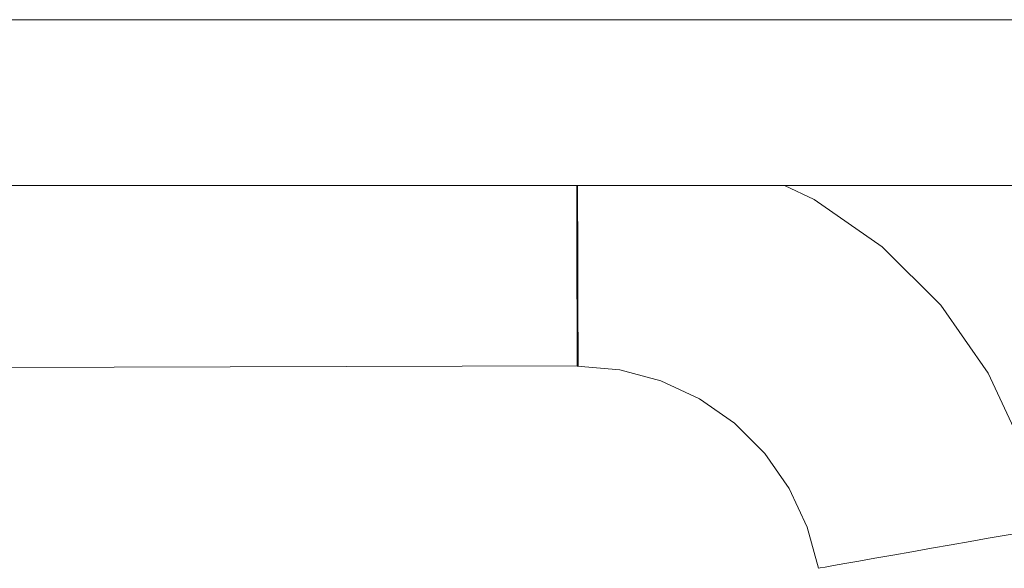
# Model space of a CAD drawing. Header units: millimetres. Extents: x -30280 to 309309, y -17460 to 4378.
# Tile 461 of 656: x 148809 to 148877, y -14496 to -14458. Entities that reach past the tile are written whole.
import ezdxf

# ---------------------------------------------------------------- set-up
doc = ezdxf.new("R2010")
doc.units = ezdxf.units.MM
doc.header["$MEASUREMENT"] = 0
doc.linetypes.add('Wipeout_Contour', pattern=[1000, 0, -1000])
doc.layers.add('P1_PLANTA PRIMERA_4_Nuevo_08_E_Envans secs', color=7, linetype='Continuous')
doc.layers.add('P1_PLANTA PRIMERA_4_Nuevo_09_EI_Mobiliari general', color=7, linetype='Continuous')
doc.layers.add('P1_PLANTA PRIMERA_4_Nuevo_09_EI_Mobiliari general_Pluma_Nº__1', color=7, linetype='Continuous', lineweight=5)

msp = doc.modelspace()

# ---------------------------------------------------------------- wipeouts: each hides what was drawn before it
at = {"color": 254, "linetype": 'Wipeout_Contour', "lineweight": 0, "ltscale": 4182736.077908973}
msp.add_wipeout([(148493.395, -14496.363), (148491.819, -14505.297), (148497.826, -14503.696), (148503.486, -14503.223), (148678.929, -14503.678), (148854.372, -14503.196), (148860.032, -14503.696), (148865.582, -14505.147), (148864.463, -14496.363), (148863.694, -14493.495), (148862.438, -14490.805), (148860.733, -14488.374), (148858.631, -14486.277), (148856.196, -14484.578), (148853.503, -14483.328), (148850.633, -14482.566), (148847.674, -14482.315), (148692.121, -14482.728), (148678.929, -14482.764), (148665.738, -14482.801), (148510.184, -14482.293), (148507.225, -14482.566), (148504.355, -14483.328), (148501.662, -14484.578), (148499.227, -14486.277), (148497.125, -14488.374), (148495.42, -14490.805), (148494.164, -14493.495)], dxfattribs=at).dxf.layer = 'P1_PLANTA PRIMERA_4_Nuevo_09_EI_Mobiliari general'

# ---------------------------------------------------------------- next in the draw order: wipeouts: each hides what was drawn before it
at = {"color": 254, "linetype": 'Wipeout_Contour', "lineweight": 0, "ltscale": 1495822.967331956}
msp.add_wipeout([(148862.107, -14469.75), (148864.172, -14470.707), (148868.898, -14474.006), (148872.979, -14478.077), (148876.289, -14482.795), (148878.728, -14488.018), (148880.22, -14493.585), (148882.286, -14505.297), (148903.929, -14505.297), (148903.929, -14469.75)], dxfattribs=at).dxf.layer = 'P1_PLANTA PRIMERA_4_Nuevo_09_EI_Mobiliari general'

# ---------------------------------------------------------------- next in the draw order: wipeouts: each hides what was drawn before it
at = {"color": 254, "linetype": 'Wipeout_Contour', "lineweight": 0, "ltscale": 597523.304814}
msp.add_wipeout([(148903.929, -14469.75), (148903.929, -14458.215), (148453.929, -14458.215), (148453.929, -14469.75)], dxfattribs=at).dxf.layer = 'P1_PLANTA PRIMERA_4_Nuevo_09_EI_Mobiliari general'
at = {"color": 254, "linetype": 'Wipeout_Contour', "lineweight": 0, "ltscale": 598481.338437}
msp.add_wipeout([(148873.71, -14494.733), (148872.342, -14494.974), (148928.929, -14815.895), (148928.929, -14807.895)], dxfattribs=at).dxf.layer = 'P1_PLANTA PRIMERA_4_Nuevo_09_EI_Mobiliari general'

# ---------------------------------------------------------------- next in the draw order: wipeouts: each hides what was drawn before it
at = {"color": 254, "linetype": 'Wipeout_Contour', "lineweight": 0, "ltscale": 448691.791116}
msp.add_wipeout([(148860.965, -14469.75), (148863.931, -14471.126), (148861.82, -14469.75)], dxfattribs=at).dxf.layer = 'P1_PLANTA PRIMERA_4_Nuevo_09_EI_Mobiliari general'
at = {"color": 254, "linetype": 'Wipeout_Contour', "lineweight": 0, "ltscale": 598478.077191}
msp.add_wipeout([(148872.342, -14494.974), (148870.974, -14495.215), (148927.518, -14815.895), (148928.929, -14815.895)], dxfattribs=at).dxf.layer = 'P1_PLANTA PRIMERA_4_Nuevo_09_EI_Mobiliari general'

# ---------------------------------------------------------------- next in the draw order: wipeouts: each hides what was drawn before it
at = {"color": 254, "linetype": 'Wipeout_Contour', "lineweight": 0, "ltscale": 448689.254841}
msp.add_wipeout([(148859.57, -14469.75), (148863.638, -14471.637), (148860.965, -14469.75)], dxfattribs=at).dxf.layer = 'P1_PLANTA PRIMERA_4_Nuevo_09_EI_Mobiliari general'
at = {"color": 254, "linetype": 'Wipeout_Contour', "lineweight": 0, "ltscale": 598472.676577}
msp.add_wipeout([(148927.518, -14815.895), (148870.974, -14495.215), (148869.647, -14495.449), (148926.151, -14815.895)], dxfattribs=at).dxf.layer = 'P1_PLANTA PRIMERA_4_Nuevo_09_EI_Mobiliari general'

# ---------------------------------------------------------------- next in the draw order: wipeouts: each hides what was drawn before it
at = {"color": 254, "linetype": 'Wipeout_Contour', "lineweight": 0, "ltscale": 448686.486907}
msp.add_wipeout([(148858.413, -14469.75), (148863.239, -14472.33), (148859.57, -14469.75)], dxfattribs=at).dxf.layer = 'P1_PLANTA PRIMERA_4_Nuevo_09_EI_Mobiliari general'
at = {"color": 254, "linetype": 'Wipeout_Contour', "lineweight": 0, "ltscale": 598467.52335}
msp.add_wipeout([(148926.151, -14815.895), (148869.647, -14495.449), (148868.403, -14495.668), (148924.867, -14815.895)], dxfattribs=at).dxf.layer = 'P1_PLANTA PRIMERA_4_Nuevo_09_EI_Mobiliari general'

# ---------------------------------------------------------------- next in the draw order: wipeouts: each hides what was drawn before it
at = {"color": 254, "linetype": 'Wipeout_Contour', "lineweight": 0, "ltscale": 598462.774089}
msp.add_wipeout([(148868.403, -14495.668), (148867.278, -14495.867), (148923.707, -14815.895), (148924.867, -14815.895)], dxfattribs=at).dxf.layer = 'P1_PLANTA PRIMERA_4_Nuevo_09_EI_Mobiliari general'

# ---------------------------------------------------------------- next in the draw order: wipeouts: each hides what was drawn before it
at = {"color": 254, "linetype": 'Wipeout_Contour', "lineweight": 0, "ltscale": 448887.714837}
msp.add_wipeout([(148867.278, -14495.867), (148922.706, -14815.895), (148923.707, -14815.895)], dxfattribs=at).dxf.layer = 'P1_PLANTA PRIMERA_4_Nuevo_09_EI_Mobiliari general'

# ---------------------------------------------------------------- next in the draw order: wipeouts: each hides what was drawn before it
at = {"color": 254, "linetype": 'Wipeout_Contour', "lineweight": 0, "ltscale": 598484.394943}
msp.add_wipeout([(148928.929, -14786.282), (148877.406, -14494.081), (148876.281, -14494.279), (148928.929, -14792.86)], dxfattribs=at).dxf.layer = 'P1_PLANTA PRIMERA_4_Nuevo_09_EI_Mobiliari general'

# ---------------------------------------------------------------- next in the draw order: wipeouts: each hides what was drawn before it
at = {"color": 254, "linetype": 'Wipeout_Contour', "lineweight": 0, "ltscale": 598483.444734}
msp.add_wipeout([(148875.037, -14494.499), (148928.929, -14800.138), (148928.929, -14792.86), (148876.281, -14494.279)], dxfattribs=at).dxf.layer = 'P1_PLANTA PRIMERA_4_Nuevo_09_EI_Mobiliari general'

# ---------------------------------------------------------------- next in the draw order: wipeouts: each hides what was drawn before it
at = {"color": 254, "linetype": 'Wipeout_Contour', "lineweight": 0, "ltscale": 448740.819967}
msp.add_wipeout([(148876.043, -14488.996), (148877.406, -14494.081), (148876.969, -14488.658)], dxfattribs=at).dxf.layer = 'P1_PLANTA PRIMERA_4_Nuevo_09_EI_Mobiliari general'
at = {"color": 254, "linetype": 'Wipeout_Contour', "lineweight": 0, "ltscale": 598482.415447}
msp.add_wipeout([(148875.037, -14494.499), (148873.71, -14494.733), (148928.929, -14807.895), (148928.929, -14800.138)], dxfattribs=at).dxf.layer = 'P1_PLANTA PRIMERA_4_Nuevo_09_EI_Mobiliari general'

# ---------------------------------------------------------------- next in the draw order: wipeouts: each hides what was drawn before it
at = {"color": 254, "linetype": 'Wipeout_Contour', "lineweight": 0, "ltscale": 448733.822685}
msp.add_wipeout([(148873.815, -14484.226), (148876.043, -14488.996), (148874.669, -14483.732)], dxfattribs=at).dxf.layer = 'P1_PLANTA PRIMERA_4_Nuevo_09_EI_Mobiliari general'

# ---------------------------------------------------------------- next in the draw order: wipeouts: each hides what was drawn before it
at = {"color": 254, "linetype": 'Wipeout_Contour', "lineweight": 0, "ltscale": 448724.314968}
msp.add_wipeout([(148870.792, -14479.916), (148873.815, -14484.226), (148871.546, -14479.281)], dxfattribs=at).dxf.layer = 'P1_PLANTA PRIMERA_4_Nuevo_09_EI_Mobiliari general'
at = {"color": 254, "linetype": 'Wipeout_Contour', "lineweight": 0, "ltscale": 598319.329153}
msp.add_wipeout([(148876.043, -14488.996), (148874.969, -14489.387), (148876.281, -14494.279), (148877.406, -14494.081)], dxfattribs=at).dxf.layer = 'P1_PLANTA PRIMERA_4_Nuevo_09_EI_Mobiliari general'

# ---------------------------------------------------------------- next in the draw order: wipeouts: each hides what was drawn before it
at = {"color": 254, "linetype": 'Wipeout_Contour', "lineweight": 0, "ltscale": 448712.699557}
msp.add_wipeout([(148867.065, -14476.198), (148870.792, -14479.916), (148867.697, -14475.441)], dxfattribs=at).dxf.layer = 'P1_PLANTA PRIMERA_4_Nuevo_09_EI_Mobiliari general'
at = {"color": 254, "linetype": 'Wipeout_Contour', "lineweight": 0, "ltscale": 598310.448316}
msp.add_wipeout([(148873.815, -14484.226), (148872.826, -14484.797), (148874.969, -14489.387), (148876.043, -14488.996)], dxfattribs=at).dxf.layer = 'P1_PLANTA PRIMERA_4_Nuevo_09_EI_Mobiliari general'

# ---------------------------------------------------------------- next in the draw order: wipeouts: each hides what was drawn before it
at = {"color": 254, "linetype": 'Wipeout_Contour', "lineweight": 0, "ltscale": 448699.363387}
msp.add_wipeout([(148862.747, -14473.185), (148867.065, -14476.198), (148863.239, -14472.33)], dxfattribs=at).dxf.layer = 'P1_PLANTA PRIMERA_4_Nuevo_09_EI_Mobiliari general'
at = {"color": 254, "linetype": 'Wipeout_Contour', "lineweight": 0, "ltscale": 598298.47171}
msp.add_wipeout([(148870.792, -14479.916), (148869.917, -14480.651), (148872.826, -14484.797), (148873.815, -14484.226)], dxfattribs=at).dxf.layer = 'P1_PLANTA PRIMERA_4_Nuevo_09_EI_Mobiliari general'
at = {"color": 254, "linetype": 'Wipeout_Contour', "lineweight": 0, "ltscale": 598314.843056}
msp.add_wipeout([(148874.969, -14489.387), (148873.782, -14489.82), (148875.037, -14494.499), (148876.281, -14494.279)], dxfattribs=at).dxf.layer = 'P1_PLANTA PRIMERA_4_Nuevo_09_EI_Mobiliari general'

# ---------------------------------------------------------------- next in the draw order: wipeouts: each hides what was drawn before it
at = {"color": 254, "linetype": 'Wipeout_Contour', "lineweight": 0, "ltscale": 448684.727644}
msp.add_wipeout([(148857.972, -14470.969), (148862.747, -14473.185), (148858.307, -14470.042)], dxfattribs=at).dxf.layer = 'P1_PLANTA PRIMERA_4_Nuevo_09_EI_Mobiliari general'
at = {"color": 254, "linetype": 'Wipeout_Contour', "lineweight": 0, "ltscale": 598283.765603}
msp.add_wipeout([(148867.065, -14476.198), (148866.332, -14477.074), (148869.917, -14480.651), (148870.792, -14479.916)], dxfattribs=at).dxf.layer = 'P1_PLANTA PRIMERA_4_Nuevo_09_EI_Mobiliari general'
at = {"color": 254, "linetype": 'Wipeout_Contour', "lineweight": 0, "ltscale": 598306.324553}
msp.add_wipeout([(148872.826, -14484.797), (148871.732, -14485.43), (148873.782, -14489.82), (148874.969, -14489.387)], dxfattribs=at).dxf.layer = 'P1_PLANTA PRIMERA_4_Nuevo_09_EI_Mobiliari general'

# ---------------------------------------------------------------- next in the draw order: wipeouts: each hides what was drawn before it
at = {"color": 254, "linetype": 'Wipeout_Contour', "lineweight": 0, "ltscale": 448673.159228}
msp.add_wipeout([(148857.207, -14469.75), (148853.379, -14469.75), (148857.972, -14470.969)], dxfattribs=at).dxf.layer = 'P1_PLANTA PRIMERA_4_Nuevo_09_EI_Mobiliari general'
at = {"color": 254, "linetype": 'Wipeout_Contour', "lineweight": 0, "ltscale": 598266.778897}
msp.add_wipeout([(148862.747, -14473.185), (148862.178, -14474.175), (148866.332, -14477.074), (148867.065, -14476.198)], dxfattribs=at).dxf.layer = 'P1_PLANTA PRIMERA_4_Nuevo_09_EI_Mobiliari general'
at = {"color": 254, "linetype": 'Wipeout_Contour', "lineweight": 0, "ltscale": 598294.835906}
msp.add_wipeout([(148869.917, -14480.651), (148868.95, -14481.464), (148871.732, -14485.43), (148872.826, -14484.797)], dxfattribs=at).dxf.layer = 'P1_PLANTA PRIMERA_4_Nuevo_09_EI_Mobiliari general'
at = {"color": 254, "linetype": 'Wipeout_Contour', "lineweight": 0, "ltscale": 598309.974744}
msp.add_wipeout([(148873.782, -14489.82), (148872.516, -14490.281), (148873.71, -14494.733), (148875.037, -14494.499)], dxfattribs=at).dxf.layer = 'P1_PLANTA PRIMERA_4_Nuevo_09_EI_Mobiliari general'

# ---------------------------------------------------------------- next in the draw order: wipeouts: each hides what was drawn before it
at = {"color": 254, "linetype": 'Wipeout_Contour', "lineweight": 0, "ltscale": 598248.029834}
msp.add_wipeout([(148857.972, -14470.969), (148857.583, -14472.043), (148862.178, -14474.175), (148862.747, -14473.185)], dxfattribs=at).dxf.layer = 'P1_PLANTA PRIMERA_4_Nuevo_09_EI_Mobiliari general'
at = {"color": 254, "linetype": 'Wipeout_Contour', "lineweight": 0, "ltscale": 598280.728623}
msp.add_wipeout([(148866.332, -14477.074), (148865.52, -14478.043), (148868.95, -14481.464), (148869.917, -14480.651)], dxfattribs=at).dxf.layer = 'P1_PLANTA PRIMERA_4_Nuevo_09_EI_Mobiliari general'
at = {"color": 254, "linetype": 'Wipeout_Contour', "lineweight": 0, "ltscale": 598301.849194}
msp.add_wipeout([(148871.732, -14485.43), (148870.566, -14486.104), (148872.516, -14490.281), (148873.782, -14489.82)], dxfattribs=at).dxf.layer = 'P1_PLANTA PRIMERA_4_Nuevo_09_EI_Mobiliari general'

# ---------------------------------------------------------------- next in the draw order: wipeouts: each hides what was drawn before it
at = {"color": 254, "linetype": 'Wipeout_Contour', "lineweight": 0, "ltscale": 747783.411765}
msp.add_wipeout([(148852.86, -14469.75), (148852.688, -14470.743), (148857.583, -14472.043), (148857.972, -14470.969), (148853.379, -14469.75)], dxfattribs=at).dxf.layer = 'P1_PLANTA PRIMERA_4_Nuevo_09_EI_Mobiliari general'
at = {"color": 254, "linetype": 'Wipeout_Contour', "lineweight": 0, "ltscale": 598264.433424}
msp.add_wipeout([(148862.178, -14474.175), (148861.548, -14475.271), (148865.52, -14478.043), (148866.332, -14477.074)], dxfattribs=at).dxf.layer = 'P1_PLANTA PRIMERA_4_Nuevo_09_EI_Mobiliari general'
at = {"color": 254, "linetype": 'Wipeout_Contour', "lineweight": 0, "ltscale": 598290.889889}
msp.add_wipeout([(148868.95, -14481.464), (148867.919, -14482.331), (148870.566, -14486.104), (148871.732, -14485.43)], dxfattribs=at).dxf.layer = 'P1_PLANTA PRIMERA_4_Nuevo_09_EI_Mobiliari general'
at = {"color": 254, "linetype": 'Wipeout_Contour', "lineweight": 0, "ltscale": 598304.872211}
msp.add_wipeout([(148872.516, -14490.281), (148871.211, -14490.756), (148872.342, -14494.974), (148873.71, -14494.733)], dxfattribs=at).dxf.layer = 'P1_PLANTA PRIMERA_4_Nuevo_09_EI_Mobiliari general'

# ---------------------------------------------------------------- next in the draw order: wipeouts: each hides what was drawn before it
at = {"color": 254, "linetype": 'Wipeout_Contour', "lineweight": 0, "ltscale": 448657.769648}
msp.add_wipeout([(148847.702, -14469.75), (148852.688, -14470.743), (148852.86, -14469.75)], dxfattribs=at).dxf.layer = 'P1_PLANTA PRIMERA_4_Nuevo_09_EI_Mobiliari general'
at = {"color": 254, "linetype": 'Wipeout_Contour', "lineweight": 0, "ltscale": 598246.447515}
msp.add_wipeout([(148857.583, -14472.043), (148857.153, -14473.232), (148861.548, -14475.271), (148862.178, -14474.175)], dxfattribs=at).dxf.layer = 'P1_PLANTA PRIMERA_4_Nuevo_09_EI_Mobiliari general'
at = {"color": 254, "linetype": 'Wipeout_Contour', "lineweight": 0, "ltscale": 598277.432288}
msp.add_wipeout([(148865.52, -14478.043), (148864.656, -14479.076), (148867.919, -14482.331), (148868.95, -14481.464)], dxfattribs=at).dxf.layer = 'P1_PLANTA PRIMERA_4_Nuevo_09_EI_Mobiliari general'
at = {"color": 254, "linetype": 'Wipeout_Contour', "lineweight": 0, "ltscale": 598297.158292}
msp.add_wipeout([(148870.566, -14486.104), (148869.364, -14486.8), (148871.211, -14490.756), (148872.516, -14490.281)], dxfattribs=at).dxf.layer = 'P1_PLANTA PRIMERA_4_Nuevo_09_EI_Mobiliari general'

# ---------------------------------------------------------------- next in the draw order: wipeouts: each hides what was drawn before it
at = {"color": 254, "linetype": 'Wipeout_Contour', "lineweight": 0, "ltscale": 598227.319545}
msp.add_wipeout([(148852.688, -14470.743), (148852.471, -14471.989), (148857.153, -14473.232), (148857.583, -14472.043)], dxfattribs=at).dxf.layer = 'P1_PLANTA PRIMERA_4_Nuevo_09_EI_Mobiliari general'
at = {"color": 254, "linetype": 'Wipeout_Contour', "lineweight": 0, "ltscale": 598261.887361}
msp.add_wipeout([(148861.548, -14475.271), (148860.876, -14476.438), (148864.656, -14479.076), (148865.52, -14478.043)], dxfattribs=at).dxf.layer = 'P1_PLANTA PRIMERA_4_Nuevo_09_EI_Mobiliari general'
at = {"color": 254, "linetype": 'Wipeout_Contour', "lineweight": 0, "ltscale": 598286.75362}
msp.add_wipeout([(148867.919, -14482.331), (148866.856, -14483.225), (148869.364, -14486.8), (148870.566, -14486.104)], dxfattribs=at).dxf.layer = 'P1_PLANTA PRIMERA_4_Nuevo_09_EI_Mobiliari general'
at = {"color": 254, "linetype": 'Wipeout_Contour', "lineweight": 0, "ltscale": 598299.690527}
msp.add_wipeout([(148871.211, -14490.756), (148869.906, -14491.232), (148870.974, -14495.215), (148872.342, -14494.974)], dxfattribs=at).dxf.layer = 'P1_PLANTA PRIMERA_4_Nuevo_09_EI_Mobiliari general'

# ---------------------------------------------------------------- next in the draw order: wipeouts: each hides what was drawn before it
at = {"color": 254, "linetype": 'Wipeout_Contour', "lineweight": 0, "ltscale": 598207.753585}
msp.add_wipeout([(148847.704, -14470.32), (148847.707, -14471.557), (148852.471, -14471.989), (148852.688, -14470.743)], dxfattribs=at).dxf.layer = 'P1_PLANTA PRIMERA_4_Nuevo_09_EI_Mobiliari general'
at = {"color": 254, "linetype": 'Wipeout_Contour', "lineweight": 0, "ltscale": 598244.729482}
msp.add_wipeout([(148857.153, -14473.232), (148856.695, -14474.498), (148860.876, -14476.438), (148861.548, -14475.271)], dxfattribs=at).dxf.layer = 'P1_PLANTA PRIMERA_4_Nuevo_09_EI_Mobiliari general'
at = {"color": 254, "linetype": 'Wipeout_Contour', "lineweight": 0, "ltscale": 598273.976802}
msp.add_wipeout([(148864.656, -14479.076), (148863.765, -14480.141), (148866.856, -14483.225), (148867.919, -14482.331)], dxfattribs=at).dxf.layer = 'P1_PLANTA PRIMERA_4_Nuevo_09_EI_Mobiliari general'
at = {"color": 254, "linetype": 'Wipeout_Contour', "lineweight": 0, "ltscale": 598292.394406}
msp.add_wipeout([(148869.364, -14486.8), (148868.161, -14487.495), (148869.906, -14491.232), (148871.211, -14490.756)], dxfattribs=at).dxf.layer = 'P1_PLANTA PRIMERA_4_Nuevo_09_EI_Mobiliari general'

# ---------------------------------------------------------------- next in the draw order: wipeouts: each hides what was drawn before it
at = {"color": 254, "linetype": 'Wipeout_Contour', "lineweight": 0, "ltscale": 597861.599777}
msp.add_wipeout([(148847.702, -14469.75), (148678.929, -14469.75), (148678.929, -14470.764), (148847.703, -14470.293)], dxfattribs=at).dxf.layer = 'P1_PLANTA PRIMERA_4_Nuevo_09_EI_Mobiliari general'
at = {"color": 254, "linetype": 'Wipeout_Contour', "lineweight": 0, "ltscale": 598226.482082}
msp.add_wipeout([(148852.471, -14471.989), (148852.241, -14473.316), (148856.695, -14474.498), (148857.153, -14473.232)], dxfattribs=at).dxf.layer = 'P1_PLANTA PRIMERA_4_Nuevo_09_EI_Mobiliari general'
at = {"color": 254, "linetype": 'Wipeout_Contour', "lineweight": 0, "ltscale": 598259.2181}
msp.add_wipeout([(148860.876, -14476.438), (148860.184, -14477.643), (148863.765, -14480.141), (148864.656, -14479.076)], dxfattribs=at).dxf.layer = 'P1_PLANTA PRIMERA_4_Nuevo_09_EI_Mobiliari general'
at = {"color": 254, "linetype": 'Wipeout_Contour', "lineweight": 0, "ltscale": 598282.552787}
msp.add_wipeout([(148866.856, -14483.225), (148865.793, -14484.119), (148868.161, -14487.495), (148869.364, -14486.8)], dxfattribs=at).dxf.layer = 'P1_PLANTA PRIMERA_4_Nuevo_09_EI_Mobiliari general'
at = {"color": 254, "linetype": 'Wipeout_Contour', "lineweight": 0, "ltscale": 598294.587126}
msp.add_wipeout([(148869.906, -14491.232), (148868.64, -14491.693), (148869.647, -14495.449), (148870.974, -14495.215)], dxfattribs=at).dxf.layer = 'P1_PLANTA PRIMERA_4_Nuevo_09_EI_Mobiliari general'

# ---------------------------------------------------------------- next in the draw order: wipeouts: each hides what was drawn before it
at = {"color": 254, "linetype": 'Wipeout_Contour', "lineweight": 0, "ltscale": 598207.696636}
msp.add_wipeout([(148852.471, -14471.989), (148847.644, -14471.579), (148847.648, -14472.904), (148852.241, -14473.316)], dxfattribs=at).dxf.layer = 'P1_PLANTA PRIMERA_4_Nuevo_09_EI_Mobiliari general'
at = {"color": 254, "linetype": 'Wipeout_Contour', "lineweight": 0, "ltscale": 598242.92795}
msp.add_wipeout([(148856.695, -14474.498), (148856.223, -14475.805), (148860.184, -14477.643), (148860.876, -14476.438)], dxfattribs=at).dxf.layer = 'P1_PLANTA PRIMERA_4_Nuevo_09_EI_Mobiliari general'
at = {"color": 254, "linetype": 'Wipeout_Contour', "lineweight": 0, "ltscale": 598270.46715}
msp.add_wipeout([(148863.765, -14480.141), (148862.873, -14481.207), (148865.793, -14484.119), (148866.856, -14483.225)], dxfattribs=at).dxf.layer = 'P1_PLANTA PRIMERA_4_Nuevo_09_EI_Mobiliari general'
at = {"color": 254, "linetype": 'Wipeout_Contour', "lineweight": 0, "ltscale": 598287.702259}
msp.add_wipeout([(148868.161, -14487.495), (148866.995, -14488.17), (148868.64, -14491.693), (148869.906, -14491.232)], dxfattribs=at).dxf.layer = 'P1_PLANTA PRIMERA_4_Nuevo_09_EI_Mobiliari general'

# ---------------------------------------------------------------- next in the draw order: wipeouts: each hides what was drawn before it
at = {"color": 254, "linetype": 'Wipeout_Contour', "lineweight": 0, "ltscale": 597862.045404}
msp.add_wipeout([(148847.703, -14470.293), (148678.929, -14470.764), (148678.929, -14472.028), (148847.707, -14471.557)], dxfattribs=at).dxf.layer = 'P1_PLANTA PRIMERA_4_Nuevo_09_EI_Mobiliari general'
at = {"color": 254, "linetype": 'Wipeout_Contour', "lineweight": 0, "ltscale": 598225.603349}
msp.add_wipeout([(148852.241, -14473.316), (148852.003, -14474.684), (148856.223, -14475.805), (148856.695, -14474.498)], dxfattribs=at).dxf.layer = 'P1_PLANTA PRIMERA_4_Nuevo_09_EI_Mobiliari general'
at = {"color": 254, "linetype": 'Wipeout_Contour', "lineweight": 0, "ltscale": 598256.506714}
msp.add_wipeout([(148860.184, -14477.643), (148859.491, -14478.847), (148862.873, -14481.207), (148863.765, -14480.141)], dxfattribs=at).dxf.layer = 'P1_PLANTA PRIMERA_4_Nuevo_09_EI_Mobiliari general'
at = {"color": 254, "linetype": 'Wipeout_Contour', "lineweight": 0, "ltscale": 598278.414984}
msp.add_wipeout([(148865.793, -14484.119), (148864.762, -14484.986), (148866.995, -14488.17), (148868.161, -14487.495)], dxfattribs=at).dxf.layer = 'P1_PLANTA PRIMERA_4_Nuevo_09_EI_Mobiliari general'
at = {"color": 254, "linetype": 'Wipeout_Contour', "lineweight": 0, "ltscale": 598289.717019}
msp.add_wipeout([(148868.64, -14491.693), (148867.453, -14492.126), (148868.403, -14495.668), (148869.647, -14495.449)], dxfattribs=at).dxf.layer = 'P1_PLANTA PRIMERA_4_Nuevo_09_EI_Mobiliari general'

# ---------------------------------------------------------------- next in the draw order: wipeouts: each hides what was drawn before it
at = {"color": 254, "linetype": 'Wipeout_Contour', "lineweight": 0, "ltscale": 598207.770904}
msp.add_wipeout([(148847.648, -14472.926), (148847.652, -14474.315), (148852.003, -14474.684), (148852.241, -14473.316)], dxfattribs=at).dxf.layer = 'P1_PLANTA PRIMERA_4_Nuevo_09_EI_Mobiliari general'
at = {"color": 254, "linetype": 'Wipeout_Contour', "lineweight": 0, "ltscale": 598241.097602}
msp.add_wipeout([(148856.223, -14475.805), (148855.751, -14477.111), (148859.491, -14478.847), (148860.184, -14477.643)], dxfattribs=at).dxf.layer = 'P1_PLANTA PRIMERA_4_Nuevo_09_EI_Mobiliari general'
at = {"color": 254, "linetype": 'Wipeout_Contour', "lineweight": 0, "ltscale": 598267.009898}
msp.add_wipeout([(148862.873, -14481.207), (148862.009, -14482.24), (148864.762, -14484.986), (148865.793, -14484.119)], dxfattribs=at).dxf.layer = 'P1_PLANTA PRIMERA_4_Nuevo_09_EI_Mobiliari general'
at = {"color": 254, "linetype": 'Wipeout_Contour', "lineweight": 0, "ltscale": 598283.224334}
msp.add_wipeout([(148866.995, -14488.17), (148865.901, -14488.802), (148867.453, -14492.126), (148868.64, -14491.693)], dxfattribs=at).dxf.layer = 'P1_PLANTA PRIMERA_4_Nuevo_09_EI_Mobiliari general'

# ---------------------------------------------------------------- next in the draw order: wipeouts: each hides what was drawn before it
at = {"color": 254, "linetype": 'Wipeout_Contour', "lineweight": 0, "ltscale": 597862.434345}
msp.add_wipeout([(148678.929, -14473.375), (148847.648, -14472.904), (148847.644, -14471.579), (148678.929, -14472.028)], dxfattribs=at).dxf.layer = 'P1_PLANTA PRIMERA_4_Nuevo_09_EI_Mobiliari general'
at = {"color": 254, "linetype": 'Wipeout_Contour', "lineweight": 0, "ltscale": 598224.709965}
msp.add_wipeout([(148852.003, -14474.684), (148851.765, -14476.053), (148855.751, -14477.111), (148856.223, -14475.805)], dxfattribs=at).dxf.layer = 'P1_PLANTA PRIMERA_4_Nuevo_09_EI_Mobiliari general'
at = {"color": 254, "linetype": 'Wipeout_Contour', "lineweight": 0, "ltscale": 598253.83549}
msp.add_wipeout([(148859.491, -14478.847), (148858.82, -14480.015), (148862.009, -14482.24), (148862.873, -14481.207)], dxfattribs=at).dxf.layer = 'P1_PLANTA PRIMERA_4_Nuevo_09_EI_Mobiliari general'
at = {"color": 254, "linetype": 'Wipeout_Contour', "lineweight": 0, "ltscale": 598274.465818}
msp.add_wipeout([(148864.762, -14484.986), (148863.795, -14485.8), (148865.901, -14488.802), (148866.995, -14488.17)], dxfattribs=at).dxf.layer = 'P1_PLANTA PRIMERA_4_Nuevo_09_EI_Mobiliari general'
at = {"color": 254, "linetype": 'Wipeout_Contour', "lineweight": 0, "ltscale": 598285.228072}
msp.add_wipeout([(148867.453, -14492.126), (148866.379, -14492.517), (148867.278, -14495.867), (148868.403, -14495.668)], dxfattribs=at).dxf.layer = 'P1_PLANTA PRIMERA_4_Nuevo_09_EI_Mobiliari general'

# ---------------------------------------------------------------- next in the draw order: wipeouts: each hides what was drawn before it
at = {"color": 254, "linetype": 'Wipeout_Contour', "lineweight": 0, "ltscale": 598207.84176}
msp.add_wipeout([(148847.652, -14474.315), (148847.656, -14475.704), (148851.765, -14476.053), (148852.003, -14474.684)], dxfattribs=at).dxf.layer = 'P1_PLANTA PRIMERA_4_Nuevo_09_EI_Mobiliari general'
at = {"color": 254, "linetype": 'Wipeout_Contour', "lineweight": 0, "ltscale": 598239.293926}
msp.add_wipeout([(148855.751, -14477.111), (148855.293, -14478.378), (148858.82, -14480.015), (148859.491, -14478.847)], dxfattribs=at).dxf.layer = 'P1_PLANTA PRIMERA_4_Nuevo_09_EI_Mobiliari general'
at = {"color": 254, "linetype": 'Wipeout_Contour', "lineweight": 0, "ltscale": 598263.709947}
msp.add_wipeout([(148862.009, -14482.24), (148861.198, -14483.209), (148863.795, -14485.8), (148864.762, -14484.986)], dxfattribs=at).dxf.layer = 'P1_PLANTA PRIMERA_4_Nuevo_09_EI_Mobiliari general'
at = {"color": 254, "linetype": 'Wipeout_Contour', "lineweight": 0, "ltscale": 598279.096531}
msp.add_wipeout([(148865.901, -14488.802), (148864.912, -14489.374), (148866.379, -14492.517), (148867.453, -14492.126)], dxfattribs=at).dxf.layer = 'P1_PLANTA PRIMERA_4_Nuevo_09_EI_Mobiliari general'

# ---------------------------------------------------------------- next in the draw order: wipeouts: each hides what was drawn before it
at = {"color": 254, "linetype": 'Wipeout_Contour', "lineweight": 0, "ltscale": 896768.14149}
msp.add_wipeout([(148847.711, -14472.904), (148665.711, -14473.412), (148665.715, -14474.728), (148678.929, -14474.764), (148847.652, -14474.293), (148847.648, -14472.926)], dxfattribs=at).dxf.layer = 'P1_PLANTA PRIMERA_4_Nuevo_09_EI_Mobiliari general'
at = {"color": 254, "linetype": 'Wipeout_Contour', "lineweight": 0, "ltscale": 598223.828913}
msp.add_wipeout([(148851.765, -14476.053), (148851.534, -14477.38), (148855.293, -14478.378), (148855.751, -14477.111)], dxfattribs=at).dxf.layer = 'P1_PLANTA PRIMERA_4_Nuevo_09_EI_Mobiliari general'
at = {"color": 254, "linetype": 'Wipeout_Contour', "lineweight": 0, "ltscale": 598251.285413}
msp.add_wipeout([(148858.82, -14480.015), (148858.19, -14481.11), (148861.198, -14483.209), (148862.009, -14482.24)], dxfattribs=at).dxf.layer = 'P1_PLANTA PRIMERA_4_Nuevo_09_EI_Mobiliari general'
at = {"color": 254, "linetype": 'Wipeout_Contour', "lineweight": 0, "ltscale": 598270.825083}
msp.add_wipeout([(148863.795, -14485.8), (148862.92, -14486.535), (148864.912, -14489.374), (148865.901, -14488.802)], dxfattribs=at).dxf.layer = 'P1_PLANTA PRIMERA_4_Nuevo_09_EI_Mobiliari general'
at = {"color": 254, "linetype": 'Wipeout_Contour', "lineweight": 0, "ltscale": 448709.392949}
msp.add_wipeout([(148865.453, -14492.854), (148866.307, -14496.038), (148866.379, -14492.517)], dxfattribs=at).dxf.layer = 'P1_PLANTA PRIMERA_4_Nuevo_09_EI_Mobiliari general'

# ---------------------------------------------------------------- next in the draw order: wipeouts: each hides what was drawn before it
at = {"color": 254, "linetype": 'Wipeout_Contour', "lineweight": 0, "ltscale": 598207.910234}
msp.add_wipeout([(148847.656, -14475.704), (148847.66, -14477.051), (148851.534, -14477.38), (148851.765, -14476.053)], dxfattribs=at).dxf.layer = 'P1_PLANTA PRIMERA_4_Nuevo_09_EI_Mobiliari general'
at = {"color": 254, "linetype": 'Wipeout_Contour', "lineweight": 0, "ltscale": 598237.571517}
msp.add_wipeout([(148855.293, -14478.378), (148854.863, -14479.566), (148858.19, -14481.11), (148858.82, -14480.015)], dxfattribs=at).dxf.layer = 'P1_PLANTA PRIMERA_4_Nuevo_09_EI_Mobiliari general'
at = {"color": 254, "linetype": 'Wipeout_Contour', "lineweight": 0, "ltscale": 598260.667329}
msp.add_wipeout([(148861.198, -14483.209), (148860.465, -14484.085), (148862.92, -14486.535), (148863.795, -14485.8)], dxfattribs=at).dxf.layer = 'P1_PLANTA PRIMERA_4_Nuevo_09_EI_Mobiliari general'
at = {"color": 254, "linetype": 'Wipeout_Contour', "lineweight": 0, "ltscale": 448705.104757}
msp.add_wipeout([(148864.058, -14489.868), (148865.453, -14492.854), (148864.912, -14489.374)], dxfattribs=at).dxf.layer = 'P1_PLANTA PRIMERA_4_Nuevo_09_EI_Mobiliari general'

# ---------------------------------------------------------------- next in the draw order: wipeouts: each hides what was drawn before it
at = {"color": 254, "linetype": 'Wipeout_Contour', "lineweight": 0, "ltscale": 747386.435015}
msp.add_wipeout([(148847.652, -14474.293), (148665.715, -14474.801), (148665.719, -14476.191), (148847.656, -14475.682), (148847.652, -14474.315)], dxfattribs=at).dxf.layer = 'P1_PLANTA PRIMERA_4_Nuevo_09_EI_Mobiliari general'
at = {"color": 254, "linetype": 'Wipeout_Contour', "lineweight": 0, "ltscale": 598222.986723}
msp.add_wipeout([(148851.534, -14477.38), (148851.318, -14478.625), (148854.863, -14479.566), (148855.293, -14478.378)], dxfattribs=at).dxf.layer = 'P1_PLANTA PRIMERA_4_Nuevo_09_EI_Mobiliari general'
at = {"color": 254, "linetype": 'Wipeout_Contour', "lineweight": 0, "ltscale": 598248.933703}
msp.add_wipeout([(148858.19, -14481.11), (148857.621, -14482.1), (148860.465, -14484.085), (148861.198, -14483.209)], dxfattribs=at).dxf.layer = 'P1_PLANTA PRIMERA_4_Nuevo_09_EI_Mobiliari general'
at = {"color": 254, "linetype": 'Wipeout_Contour', "lineweight": 0, "ltscale": 448699.241594}
msp.add_wipeout([(148862.166, -14487.169), (148864.058, -14489.868), (148862.92, -14486.535)], dxfattribs=at).dxf.layer = 'P1_PLANTA PRIMERA_4_Nuevo_09_EI_Mobiliari general'

# ---------------------------------------------------------------- next in the draw order: wipeouts: each hides what was drawn before it
at = {"color": 254, "linetype": 'Wipeout_Contour', "lineweight": 0, "ltscale": 598207.973976}
msp.add_wipeout([(148847.66, -14477.051), (148847.663, -14478.315), (148851.318, -14478.625), (148851.534, -14477.38)], dxfattribs=at).dxf.layer = 'P1_PLANTA PRIMERA_4_Nuevo_09_EI_Mobiliari general'
at = {"color": 254, "linetype": 'Wipeout_Contour', "lineweight": 0, "ltscale": 598235.982418}
msp.add_wipeout([(148854.863, -14479.566), (148854.474, -14480.641), (148857.621, -14482.1), (148858.19, -14481.11)], dxfattribs=at).dxf.layer = 'P1_PLANTA PRIMERA_4_Nuevo_09_EI_Mobiliari general'
at = {"color": 254, "linetype": 'Wipeout_Contour', "lineweight": 0, "ltscale": 448691.999227}
msp.add_wipeout([(148859.832, -14484.842), (148862.166, -14487.169), (148860.465, -14484.085)], dxfattribs=at).dxf.layer = 'P1_PLANTA PRIMERA_4_Nuevo_09_EI_Mobiliari general'

# ---------------------------------------------------------------- next in the draw order: wipeouts: each hides what was drawn before it
at = {"color": 254, "linetype": 'Wipeout_Contour', "lineweight": 0, "ltscale": 597890.340002}
msp.add_wipeout([(148692.139, -14476.117), (148692.135, -14477.464), (148847.659, -14477.029), (148847.656, -14475.704)], dxfattribs=at).dxf.layer = 'P1_PLANTA PRIMERA_4_Nuevo_09_EI_Mobiliari general'
at = {"color": 254, "linetype": 'Wipeout_Contour', "lineweight": 0, "ltscale": 598222.208669}
msp.add_wipeout([(148851.318, -14478.625), (148851.122, -14479.751), (148854.474, -14480.641), (148854.863, -14479.566)], dxfattribs=at).dxf.layer = 'P1_PLANTA PRIMERA_4_Nuevo_09_EI_Mobiliari general'
at = {"color": 254, "linetype": 'Wipeout_Contour', "lineweight": 0, "ltscale": 448683.650534}
msp.add_wipeout([(148857.129, -14482.955), (148859.832, -14484.842), (148857.621, -14482.1)], dxfattribs=at).dxf.layer = 'P1_PLANTA PRIMERA_4_Nuevo_09_EI_Mobiliari general'

# ---------------------------------------------------------------- next in the draw order: wipeouts: each hides what was drawn before it
at = {"color": 254, "linetype": 'Wipeout_Contour', "lineweight": 0, "ltscale": 598208.030718}
msp.add_wipeout([(148847.663, -14478.315), (148847.666, -14479.457), (148851.122, -14479.751), (148851.318, -14478.625)], dxfattribs=at).dxf.layer = 'P1_PLANTA PRIMERA_4_Nuevo_09_EI_Mobiliari general'
at = {"color": 254, "linetype": 'Wipeout_Contour', "lineweight": 0, "ltscale": 448674.47258}
msp.add_wipeout([(148854.139, -14481.568), (148857.129, -14482.955), (148854.474, -14480.641)], dxfattribs=at).dxf.layer = 'P1_PLANTA PRIMERA_4_Nuevo_09_EI_Mobiliari general'

# ---------------------------------------------------------------- next in the draw order: wipeouts: each hides what was drawn before it
at = {"color": 254, "linetype": 'Wipeout_Contour', "lineweight": 0, "ltscale": 597890.845686}
msp.add_wipeout([(148692.135, -14477.464), (148692.132, -14478.728), (148847.663, -14478.293), (148847.66, -14477.051)], dxfattribs=at).dxf.layer = 'P1_PLANTA PRIMERA_4_Nuevo_09_EI_Mobiliari general'
at = {"color": 254, "linetype": 'Wipeout_Contour', "lineweight": 0, "ltscale": 448664.758913}
msp.add_wipeout([(148850.953, -14480.722), (148854.139, -14481.568), (148851.122, -14479.751)], dxfattribs=at).dxf.layer = 'P1_PLANTA PRIMERA_4_Nuevo_09_EI_Mobiliari general'

# ---------------------------------------------------------------- next in the draw order: wipeouts: each hides what was drawn before it
at = {"color": 254, "linetype": 'Wipeout_Contour', "lineweight": 0, "ltscale": 448657.188962}
msp.add_wipeout([(148851.122, -14479.751), (148847.666, -14479.457), (148850.953, -14480.722)], dxfattribs=at).dxf.layer = 'P1_PLANTA PRIMERA_4_Nuevo_09_EI_Mobiliari general'

# ---------------------------------------------------------------- next in the draw order: wipeouts: each hides what was drawn before it
at = {"color": 254, "linetype": 'Wipeout_Contour', "lineweight": 0, "ltscale": 597891.311721}
msp.add_wipeout([(148692.132, -14478.728), (148692.129, -14479.87), (148847.666, -14479.436), (148847.663, -14478.315)], dxfattribs=at).dxf.layer = 'P1_PLANTA PRIMERA_4_Nuevo_09_EI_Mobiliari general'

# ---------------------------------------------------------------- next in the draw order: wipeouts: each hides what was drawn before it
at = {"color": 254, "linetype": 'Wipeout_Contour', "lineweight": 0, "ltscale": 448341.961547}
msp.add_wipeout([(148692.126, -14480.856), (148847.669, -14480.422), (148692.129, -14479.87)], dxfattribs=at).dxf.layer = 'P1_PLANTA PRIMERA_4_Nuevo_09_EI_Mobiliari general'

# ---------------------------------------------------------------- next in the draw order: wipeouts: each hides what was drawn before it
at = {"color": 254, "linetype": 'Wipeout_Contour', "lineweight": 0, "ltscale": 11546169.40718183}
msp.add_wipeout([(147377.62, -12475.052), (147377.62, -14920.051), (147901.155, -14920.052), (147903.854, -14904.977), (147970.958, -14530.194), (147971.595, -14527.856), (147975.525, -14505.564), (147953.929, -14505.564), (147953.929, -14449.995), (147967.565, -14023.885), (148390.293, -14023.885), (148403.857, -14449.995), (148403.929, -14505.564), (148382.333, -14505.564), (148386.263, -14527.856), (148386.9, -14530.194), (148428.929, -14764.931), (148470.958, -14530.194), (148471.595, -14527.856), (148475.525, -14505.564), (148453.929, -14505.564), (148453.929, -14449.995), (148467.565, -14023.885), (148890.293, -14023.885), (148903.857, -14449.995), (148903.929, -14505.564), (148882.333, -14505.564), (148886.263, -14527.856), (148886.9, -14530.194), (148928.929, -14764.931), (148970.958, -14530.194), (148971.595, -14527.856), (148975.525, -14505.564), (148953.929, -14505.564), (148953.929, -14449.995), (148967.565, -14023.885), (149390.293, -14023.885), (149403.857, -14449.995), (149403.929, -14505.564), (149382.333, -14505.564), (149386.263, -14527.856), (149386.9, -14530.194), (149428.929, -14764.931), (149470.958, -14530.194), (149471.595, -14527.856), (149475.525, -14505.564), (149453.929, -14505.564), (149453.929, -14449.995), (149467.565, -14023.885), (149890.293, -14023.885), (149903.857, -14449.995), (149903.929, -14505.564), (149882.333, -14505.564), (149886.263, -14527.856), (149886.9, -14530.194), (149928.929, -14764.931), (149970.958, -14530.194), (149971.595, -14527.856), (149975.525, -14505.564), (149953.929, -14505.564), (149953.929, -14449.995), (149967.565, -14023.885), (150390.293, -14023.885), (150403.857, -14449.995), (150403.929, -14505.564), (150382.333, -14505.564), (150386.263, -14527.856), (150386.9, -14530.194), (150428.929, -14764.931), (150470.958, -14530.194), (150471.595, -14527.856), (150475.525, -14505.564), (150453.929, -14505.564), (150453.929, -14449.995), (150467.565, -14023.885), (150732.62, -14023.885), (150732.62, -12475.052)], dxfattribs=at).dxf.layer = 'P1_PLANTA PRIMERA_4_Nuevo_08_E_Envans secs'

# ---------------------------------------------------------------- next in the draw order: linework, layer by layer
at = {"layer": 'P1_PLANTA PRIMERA_4_Nuevo_09_EI_Mobiliari general_Pluma_Nº__1', "color": 7, "linetype": 'Continuous', "lineweight": 5}
for p, q in [((148903.929, -14458.215), (148453.929, -14458.215)), ((148903.929, -14469.75), (148453.929, -14469.75)), ((148847.639, -14469.75), (148847.641, -14470.293)), ((148847.702, -14469.75), (148847.703, -14470.293)), ((148864.172, -14470.707), (148862.107, -14469.75)), ((148847.641, -14470.293), (148847.644, -14471.557)), ((148847.703, -14470.293), (148847.707, -14471.557)), ((148868.898, -14474.006), (148864.172, -14470.707)), ((148847.644, -14471.557), (148847.648, -14472.904)), ((148847.707, -14471.557), (148847.711, -14472.904)), ((148847.648, -14472.904), (148847.652, -14474.293)), ((148847.711, -14472.904), (148847.715, -14474.293)), ((148847.652, -14474.293), (148847.656, -14475.682)), ((148847.715, -14474.293), (148847.719, -14475.682)), ((148872.979, -14478.077), (148868.898, -14474.006)), ((148847.656, -14475.682), (148847.659, -14477.03)), ((148847.719, -14475.682), (148847.722, -14477.029)), ((148847.659, -14477.03), (148847.663, -14478.293)), ((148847.722, -14477.029), (148847.726, -14478.293)), ((148847.663, -14478.293), (148847.666, -14479.435)), ((148847.726, -14478.293), (148847.729, -14479.435)), ((148876.289, -14482.795), (148872.979, -14478.077)), ((148847.666, -14479.435), (148847.669, -14480.422)), ((148847.729, -14479.435), (148847.732, -14480.421)), ((148847.669, -14480.422), (148847.671, -14481.221)), ((148847.732, -14480.421), (148847.734, -14481.221)), ((148847.671, -14481.221), (148847.673, -14481.811)), ((148847.673, -14481.811), (148847.674, -14482.172)), ((148847.734, -14481.221), (148847.736, -14481.811)), ((148847.736, -14481.811), (148847.737, -14482.172)), ((148847.737, -14482.293), (148692.12, -14482.728)), ((148847.674, -14482.172), (148847.674, -14482.315)), ((148850.633, -14482.566), (148847.674, -14482.315)), ((148847.737, -14482.199), (148847.737, -14482.293)), ((148853.503, -14483.328), (148850.633, -14482.566)), ((148878.728, -14488.017), (148876.289, -14482.795)), ((148856.196, -14484.578), (148853.503, -14483.328)), ((148858.631, -14486.277), (148856.196, -14484.578)), ((148860.733, -14488.374), (148858.631, -14486.277)), ((148862.438, -14490.805), (148860.733, -14488.374)), ((148863.694, -14493.495), (148862.438, -14490.805)), ((148864.464, -14496.363), (148863.694, -14493.495)), ((148877.406, -14494.081), (148876.281, -14494.279)), ((148878.377, -14493.91), (148877.406, -14494.081)), ((148873.71, -14494.732), (148872.342, -14494.974)), ((148875.037, -14494.499), (148873.71, -14494.732)), ((148876.281, -14494.279), (148875.037, -14494.499)), ((148869.647, -14495.449), (148868.403, -14495.669)), ((148870.974, -14495.215), (148869.647, -14495.449)), ((148872.342, -14494.974), (148870.974, -14495.215)), ((148865.519, -14496.177), (148864.939, -14496.279)), ((148866.307, -14496.038), (148865.519, -14496.177)), ((148867.278, -14495.867), (148866.307, -14496.038)), ((148868.403, -14495.669), (148867.278, -14495.867)), ((148864.583, -14496.342), (148864.463, -14496.363)), ((148864.939, -14496.279), (148864.583, -14496.342))]:
    msp.add_line(p, q, dxfattribs=at)

doc.saveas('drawing.dxf')
